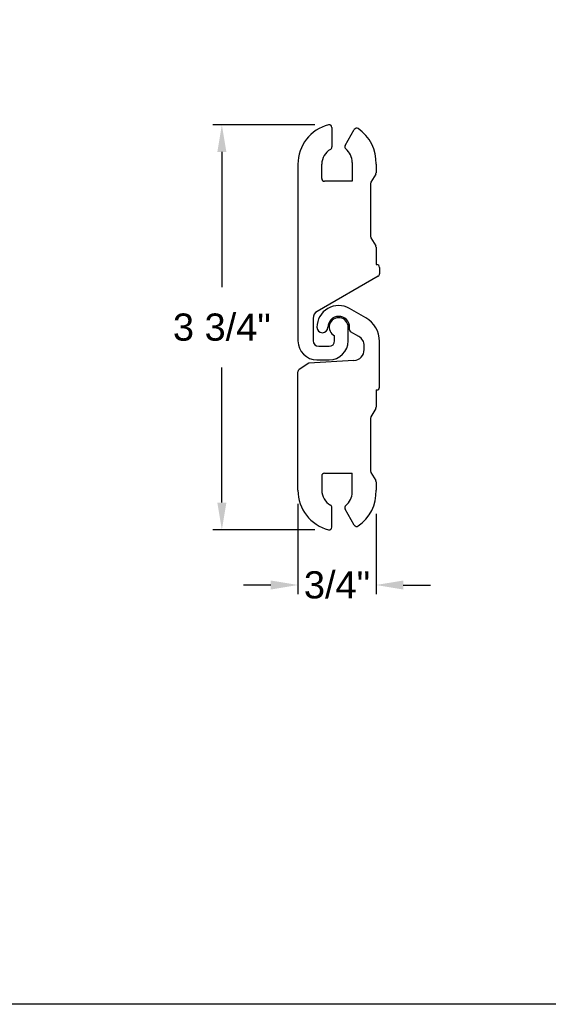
# Model space of a CAD drawing. Header units: inches. Extents: x 218.9 to 312.4, y 214.8 to 247.8.
# Tile 276 of 319: x 270.3 to 272.2, y 234.4 to 237.8. Entities that reach past the tile are written whole.
import ezdxf

# ---------------------------------------------------------------- set-up
doc = ezdxf.new("R2010")
doc.units = ezdxf.units.IN
doc.header["$LTSCALE"] = 0.25
doc.header["$MEASUREMENT"] = 0
doc.layers.add('ANNOTATIONS', color=1, linetype='Continuous')
doc.layers.add('DETAILS', color=4, linetype='Continuous')
doc.styles.add('ARIAL', font='arial.ttf', dxfattribs={"height": 0.09375})
doc.dimstyles.new('STANDARD$0', dxfattribs={"dimtxt": 0.09375, "dimasz": 0.09375, "dimexe": 0.03125, "dimexo": 0.046875, "dimgap": 0.09, "dimtad": 0, "dimtih": 1, "dimtoh": 1, "dimdec": 4, "dimzin": 0, "dimdsep": 46, "dimtxsty": 'ARIAL', "dimcen": 0.09, "dimadec": 0, "dimazin": 0, "dimtfac": 1, "dimtdec": 4, "dimtofl": 0, "dimtmove": 0, "dimatfit": 1, "dimfxl": 1, "dimtolj": 1, "dimtzin": 0, "dimarcsym": 0})

# ---------------------------------------------------------------- blocks, each defined once
blk = doc.blocks.new('*D102')
at = {"layer": 'ANNOTATIONS', "color": 0, "lineweight": -2, "transparency": 16777216}
for p, q in [((271.3616, 237.4814), (271.0093, 237.4814)), ((271.0405, 237.3876), (271.0405, 236.9212)), ((271.0405, 236.1778), (271.0405, 236.6442)), ((271.3616, 236.0841), (271.0093, 236.0841))]:
    blk.add_line(p, q, dxfattribs=at)
at = {"layer": 'ANNOTATIONS', "color": 0, "transparency": 16777216}
for points in [[(271.0249, 237.3876), (271.0562, 237.3876), (271.0405, 237.4814)], [(271.0249, 236.1778), (271.0562, 236.1778), (271.0405, 236.0841)]]:
    blk.add_solid(points, dxfattribs=at)
at = {"layer": 'defpoints', "color": 0, "transparency": 16777216}
for p in [(271.4085, 237.4814), (271.0405, 236.0841), (271.4085, 236.0841)]:
    blk.add_point(p, dxfattribs=at)
at = {"layer": 'ANNOTATIONS', "color": 0, "transparency": 16777216, "insert": (271.0405, 236.7827), "char_height": 0.09375, "attachment_point": 5, "style": 'ARIAL'}
blk.add_mtext('\\A1;3 3/4"', dxfattribs=at)
blk = doc.blocks.new('*D103')
at = {"layer": 'ANNOTATIONS', "color": 0, "lineweight": -2, "transparency": 16777216}
for p, q in [((271.303, 236.1733), (271.303, 235.8623)), ((271.5726, 236.1389), (271.5726, 235.8623)), ((271.2093, 235.8935), (271.1155, 235.8935)), ((271.6663, 235.8935), (271.7601, 235.8935))]:
    blk.add_line(p, q, dxfattribs=at)
at = {"layer": 'ANNOTATIONS', "color": 0, "transparency": 16777216}
for points in [[(271.2093, 235.9091), (271.2093, 235.8779), (271.303, 235.8935)], [(271.6663, 235.9091), (271.6663, 235.8779), (271.5726, 235.8935)]]:
    blk.add_solid(points, dxfattribs=at)
at = {"layer": 'defpoints', "color": 0, "transparency": 16777216}
for p in [(271.303, 236.2202), (271.5726, 236.1858), (271.5726, 235.8935)]:
    blk.add_point(p, dxfattribs=at)
at = {"layer": 'ANNOTATIONS', "color": 0, "transparency": 16777216, "insert": (271.4378, 235.8935), "char_height": 0.09375, "attachment_point": 5, "style": 'ARIAL'}
blk.add_mtext('\\A1;3/4"', dxfattribs=at)

msp = doc.modelspace()

# ---------------------------------------------------------------- linework, layer by layer
at = {"layer": 'defpoints'}
msp.add_lwpolyline([(287.7119, 234.44685), (268.24203, 234.44685), (268.24203, 247.18196), (287.7119, 247.18196)], close=True, dxfattribs=at)
at = {"layer": 'DETAILS'}
for p, q in [((271.42023, 237.4723), (271.42023, 237.40475)), ((271.46561, 237.40999), (271.49741, 237.46507)), ((271.30304, 237.34522), (271.30304, 236.73585)), ((271.38507, 237.296), (271.38507, 237.34522)), ((271.49054, 237.35169), (271.49054, 237.28663)), ((271.57257, 237.3452), (271.57257, 237.31609)), ((271.57132, 237.3114), (271.55508, 237.28327)), ((271.49054, 237.28663), (271.39445, 237.28663)), ((271.55382, 237.27859), (271.55382, 237.09611)), ((271.55508, 237.09142), (271.57132, 237.0633)), ((271.57257, 237.05861), (271.57257, 236.9988)), ((271.57257, 236.9988), (271.57492, 236.9988)), ((271.58429, 236.98942), (271.58429, 236.96694)), ((271.57961, 236.95882), (271.36984, 236.83772)), ((271.53742, 236.8152), (271.48117, 236.84767)), ((271.35578, 236.81336), (271.35578, 236.73585)), ((271.47648, 236.73585), (271.47648, 236.78272)), ((271.48117, 236.77393), (271.48117, 236.78272)), ((271.42961, 236.73585), (271.42961, 236.75308)), ((271.51281, 236.75133), (271.48492, 236.76743)), ((271.37453, 236.7171), (271.41086, 236.7171)), ((271.53156, 236.7055), (271.53156, 236.71885)), ((271.58429, 236.57602), (271.58429, 236.73401)), ((271.34047, 236.65854), (271.30724, 236.63654)), ((271.49635, 236.66807), (271.34047, 236.65854)), ((271.36867, 236.67022), (271.41086, 236.67022)), ((271.30304, 236.22022), (271.30304, 236.62872)), ((271.57257, 236.56665), (271.57257, 236.50684)), ((271.57257, 236.56665), (271.57492, 236.56665)), ((271.57132, 236.50215), (271.55508, 236.47402)), ((271.55382, 236.46934), (271.55382, 236.28686)), ((271.39445, 236.27882), (271.49054, 236.27882)), ((271.49054, 236.21375), (271.49054, 236.27882)), ((271.55508, 236.28217), (271.57132, 236.25405)), ((271.38507, 236.26944), (271.38507, 236.22022)), ((271.57257, 236.24936), (271.57257, 236.22025)), ((271.42023, 236.09314), (271.42023, 236.1607)), ((271.49741, 236.10038), (271.46561, 236.15545))]:
    msp.add_line(p, q, dxfattribs=at)
for centre, radius, start, end in [((271.44367, 237.34522), 0.14062, 104.47751, 180), ((271.41086, 237.4723), 0.00938, 0, 104.47751), ((271.50553, 237.46038), 0.00937, 55.90396, 150), ((271.43154, 237.35131), 0.14117, 357.51686, 55.8515), ((271.44367, 237.34522), 0.05859, 118.86573, 180), ((271.41086, 237.40475), 0.00938, 298.86573, 0), ((271.47373, 237.4053), 0.00937, 150, 232.07186), ((271.43195, 237.35169), 0.05859, 0, 52.07186), ((271.39445, 237.296), 0.00938, 180, 270), ((271.5632, 237.31609), 0.00938, 330, 0), ((271.5632, 237.27859), 0.00938, 150, 180), ((271.5632, 237.09611), 0.00938, 180, 210), ((271.5632, 237.05861), 0.00938, 0, 30), ((271.57492, 236.98942), 0.00938, 0, 90), ((271.57492, 236.96694), 0.00937, 300, 0), ((271.44367, 236.78272), 0.075, 60, 180), ((271.3839, 236.81336), 0.02812, 120, 180), ((271.44367, 236.78272), 0.0375, 0, 180), ((271.44367, 236.78272), 0.03281, 0, 244.62307), ((271.49054, 236.73401), 0.09375, 0, 60), ((271.38742, 236.78272), 0.01875, 180, 0), ((271.48867, 236.77393), 0.0075, 180, 240), ((271.49406, 236.71885), 0.0375, 0, 60), ((271.36867, 236.73585), 0.06563, 180, 270), ((271.37453, 236.73585), 0.01875, 180, 270), ((271.41086, 236.73585), 0.01875, 270, 0), ((271.41086, 236.73585), 0.06562, 270, 0), ((271.49406, 236.7055), 0.0375, 273.5, 0), ((271.31242, 236.62872), 0.00938, 123.5, 180), ((271.57492, 236.57602), 0.00938, 270, 0), ((271.5632, 236.46934), 0.00938, 150, 180), ((271.5632, 236.50684), 0.00937, 330, 0), ((271.39445, 236.26944), 0.00938, 90, 180), ((271.5632, 236.28686), 0.00938, 180, 210), ((271.5632, 236.24936), 0.00937, 0, 30), ((271.44367, 236.22022), 0.14063, 180, 255.52249), ((271.44367, 236.22022), 0.05859, 180, 241.13427), ((271.43195, 236.21375), 0.05859, 307.92814, 0), ((271.43154, 236.21413), 0.14117, 304.1485, 2.48314), ((271.41086, 236.1607), 0.00937, 0, 61.13427), ((271.47373, 236.16014), 0.00938, 127.92814, 210), ((271.50553, 236.10507), 0.00938, 210, 304.09604), ((271.41086, 236.09314), 0.00938, 255.52249, 0)]:
    msp.add_arc(centre, radius, start, end, dxfattribs=at)

# ---------------------------------------------------------------- dimensions: what is measured, and where the dimension line sits
at = {"layer": 'ANNOTATIONS'}
dim = msp.add_linear_dim(base=(271.04053, 236.08406), p1=(271.40851, 237.48138), p2=(271.40851, 236.08406), angle=90, text='3 3/4"', dimstyle='STANDARD$0', dxfattribs=at)
dim.commit()
dim.dimension.update_dxf_attribs({"geometry": '*D102', "text_midpoint": (271.04053, 236.78272), "dimtype": 160})
dim = msp.add_linear_dim(base=(271.57257, 235.89352), p1=(271.30304, 236.22022), p2=(271.57257, 236.18576), text='3/4"', dimstyle='STANDARD$0', dxfattribs=at)
dim.commit()
dim.dimension.update_dxf_attribs({"geometry": '*D103', "text_midpoint": (271.43781, 235.89352), "dimtype": 160})

doc.saveas('drawing.dxf')
